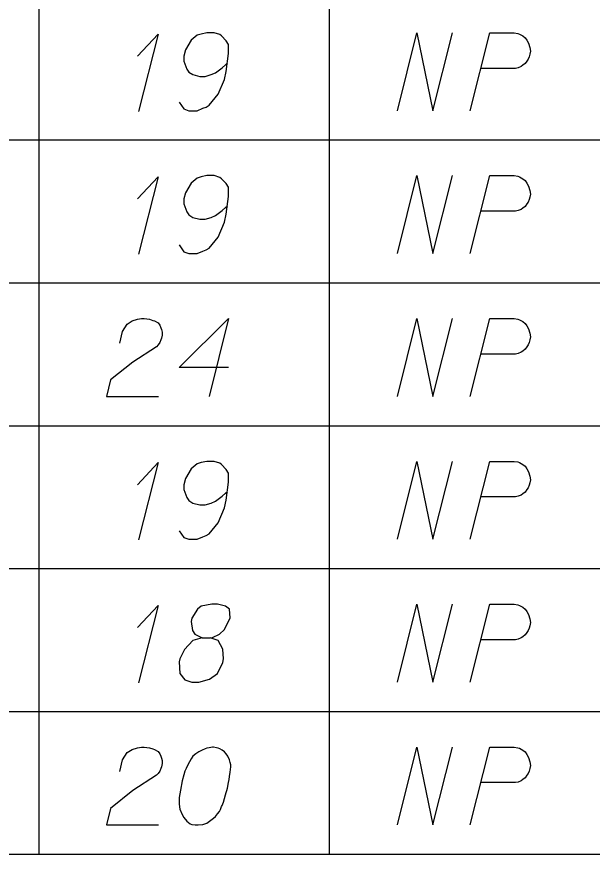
# Model space of a CAD drawing. Extents: x 2074207 to 2076812, y 516372 to 523312.
# Drawn here: x 2076488.9 to 2076524.4, y 517187.7 to 517239.3 of the extents above; entities that cross this region are included whole.
import ezdxf

# ---------------------------------------------------------------- set-up
doc = ezdxf.new("R2010")
doc.units = 0
for name, color, linetype in [('Prop DirtTable_ Soil Test Results - Outline (Major)', 7, 'Continuous'), ('Prop DirtTable_ Soil Test Results - Outline (Minor)', 7, 'Continuous'), ('Prop DirtTable_ Soil Test Results - Tx (Sample Data)', 7, 'Continuous')]:
    doc.layers.add(name, color=color, linetype=linetype)

msp = doc.modelspace()

# ---------------------------------------------------------------- linework, layer by layer
at = {"layer": 'Prop DirtTable_ Soil Test Results - Outline (Major)'}
msp.add_line((2076260.609, 517187.696), (2076811.903, 517187.696), dxfattribs=at)
at = {"layer": 'Prop DirtTable_ Soil Test Results - Outline (Minor)'}
for p, q in [((2076490.31, 517240.496), (2076490.31, 517231.696)), ((2076508.192, 517240.496), (2076508.192, 517231.696)), ((2076260.609, 517231.696), (2076811.903, 517231.696)), ((2076260.609, 517231.696), (2076811.903, 517231.696)), ((2076490.31, 517231.696), (2076490.31, 517222.896)), ((2076508.192, 517231.696), (2076508.192, 517222.896)), ((2076260.609, 517222.896), (2076811.903, 517222.896)), ((2076260.609, 517222.896), (2076811.903, 517222.896)), ((2076490.31, 517222.896), (2076490.31, 517214.096)), ((2076508.192, 517222.896), (2076508.192, 517214.096)), ((2076260.609, 517214.096), (2076811.903, 517214.096)), ((2076260.609, 517214.096), (2076811.903, 517214.096)), ((2076490.31, 517214.096), (2076490.31, 517205.296)), ((2076508.192, 517214.096), (2076508.192, 517205.296)), ((2076260.609, 517205.296), (2076811.903, 517205.296)), ((2076260.609, 517205.296), (2076811.903, 517205.296)), ((2076490.31, 517205.296), (2076490.31, 517196.496)), ((2076508.192, 517205.296), (2076508.192, 517196.496)), ((2076260.609, 517196.496), (2076811.903, 517196.496)), ((2076260.609, 517196.496), (2076811.903, 517196.496)), ((2076490.31, 517196.496), (2076490.31, 517187.696)), ((2076508.192, 517196.496), (2076508.192, 517187.696)), ((2076260.609, 517187.696), (2076811.903, 517187.696))]:
    msp.add_line(p, q, dxfattribs=at)
at = {"layer": 'Prop DirtTable_ Soil Test Results - Tx (Sample Data)'}
for points in [[(2076498.956, 517234.027), (2076499.238, 517233.611), (2076499.555, 517233.498), (2076500.049, 517233.498), (2076500.402, 517233.649), (2076500.614, 517233.725), (2076500.79, 517233.838), (2076501.354, 517234.518), (2076501.742, 517235.426), (2076501.848, 517235.917), (2076501.989, 517237.013), (2076501.989, 517237.58), (2076501.848, 517237.807), (2076501.566, 517238.109), (2076501.46, 517238.185), (2076501.107, 517238.298), (2076500.649, 517238.298), (2076500.296, 517238.222), (2076500.049, 517238.147), (2076499.696, 517237.844), (2076499.344, 517237.24), (2076499.238, 517236.862), (2076499.238, 517236.559), (2076499.414, 517236.068), (2076499.555, 517235.879), (2076499.802, 517235.728), (2076500.226, 517235.615), (2076500.543, 517235.615), (2076500.931, 517235.728), (2076501.178, 517235.841), (2076501.601, 517236.144), (2076501.813, 517236.333), (2076501.919, 517236.446)], [(2076512.396, 517233.498), (2076513.595, 517238.298), (2076514.583, 517233.498), (2076515.782, 517238.298)], [(2076516.876, 517233.498), (2076518.075, 517238.298), (2076519.592, 517238.298), (2076519.803, 517238.26), (2076519.909, 517238.222), (2076520.121, 517238.109), (2076520.262, 517237.996), (2076520.368, 517237.844), (2076520.474, 517237.655), (2076520.544, 517237.391), (2076520.58, 517237.164), (2076520.544, 517236.975), (2076520.509, 517236.824), (2076520.438, 517236.673), (2076520.368, 517236.559), (2076520.262, 517236.408), (2076520.121, 517236.295), (2076520.015, 517236.219), (2076519.839, 517236.144), (2076519.662, 517236.106), (2076517.546, 517236.106)], [(2076496.38, 517236.862), (2076497.65, 517238.222), (2076496.451, 517233.46)], [(2076498.956, 517225.227), (2076499.238, 517224.811), (2076499.555, 517224.698), (2076500.049, 517224.698), (2076500.402, 517224.849), (2076500.614, 517224.925), (2076500.79, 517225.038), (2076501.354, 517225.718), (2076501.742, 517226.626), (2076501.848, 517227.117), (2076501.989, 517228.213), (2076501.989, 517228.78), (2076501.848, 517229.007), (2076501.566, 517229.309), (2076501.46, 517229.385), (2076501.107, 517229.498), (2076500.649, 517229.498), (2076500.296, 517229.422), (2076500.049, 517229.347), (2076499.696, 517229.044), (2076499.344, 517228.44), (2076499.238, 517228.062), (2076499.238, 517227.759), (2076499.414, 517227.268), (2076499.555, 517227.079), (2076499.802, 517226.928), (2076500.226, 517226.815), (2076500.543, 517226.815), (2076500.931, 517226.928), (2076501.178, 517227.041), (2076501.601, 517227.344), (2076501.813, 517227.533), (2076501.919, 517227.646)], [(2076512.396, 517224.698), (2076513.595, 517229.498), (2076514.583, 517224.698), (2076515.782, 517229.498)], [(2076516.876, 517224.698), (2076518.075, 517229.498), (2076519.592, 517229.498), (2076519.803, 517229.46), (2076519.909, 517229.422), (2076520.121, 517229.309), (2076520.262, 517229.196), (2076520.368, 517229.044), (2076520.474, 517228.855), (2076520.544, 517228.591), (2076520.58, 517228.364), (2076520.544, 517228.175), (2076520.509, 517228.024), (2076520.438, 517227.873), (2076520.368, 517227.759), (2076520.262, 517227.608), (2076520.121, 517227.495), (2076520.015, 517227.419), (2076519.839, 517227.344), (2076519.662, 517227.306), (2076517.546, 517227.306)], [(2076496.38, 517228.062), (2076497.65, 517229.422), (2076496.451, 517224.66)], [(2076495.287, 517219.186), (2076495.463, 517219.904), (2076495.746, 517220.358), (2076496.063, 517220.547), (2076496.38, 517220.66), (2076496.627, 517220.698), (2076496.804, 517220.698), (2076497.121, 517220.66), (2076497.333, 517220.585), (2076497.439, 517220.547), (2076497.65, 517220.433), (2076497.756, 517220.282), (2076497.827, 517220.131), (2076497.862, 517220.018), (2076497.897, 517219.867), (2076497.897, 517219.678), (2076497.862, 517219.489), (2076497.827, 517219.375), (2076497.756, 517219.224), (2076497.65, 517219.073), (2076497.545, 517218.959), (2076496.098, 517218.015), (2076494.723, 517216.918), (2076494.476, 517215.898), (2076497.686, 517215.898)], [(2076501.989, 517217.674), (2076498.956, 517217.674), (2076501.989, 517220.698), (2076500.79, 517215.898)], [(2076512.396, 517215.898), (2076513.595, 517220.698), (2076514.583, 517215.898), (2076515.782, 517220.698)], [(2076516.876, 517215.898), (2076518.075, 517220.698), (2076519.592, 517220.698), (2076519.803, 517220.66), (2076519.909, 517220.622), (2076520.121, 517220.509), (2076520.262, 517220.396), (2076520.368, 517220.244), (2076520.474, 517220.055), (2076520.544, 517219.791), (2076520.58, 517219.564), (2076520.544, 517219.375), (2076520.509, 517219.224), (2076520.438, 517219.073), (2076520.368, 517218.959), (2076520.262, 517218.808), (2076520.121, 517218.695), (2076520.015, 517218.619), (2076519.839, 517218.544), (2076519.662, 517218.506), (2076517.546, 517218.506)], [(2076496.38, 517210.462), (2076497.65, 517211.822), (2076496.451, 517207.06)], [(2076498.956, 517207.627), (2076499.238, 517207.211), (2076499.555, 517207.098), (2076500.049, 517207.098), (2076500.402, 517207.249), (2076500.614, 517207.325), (2076500.79, 517207.438), (2076501.354, 517208.118), (2076501.742, 517209.026), (2076501.848, 517209.517), (2076501.989, 517210.613), (2076501.989, 517211.18), (2076501.848, 517211.407), (2076501.566, 517211.709), (2076501.46, 517211.785), (2076501.107, 517211.898), (2076500.649, 517211.898), (2076500.296, 517211.822), (2076500.049, 517211.747), (2076499.696, 517211.444), (2076499.344, 517210.84), (2076499.238, 517210.462), (2076499.238, 517210.159), (2076499.414, 517209.668), (2076499.555, 517209.479), (2076499.802, 517209.328), (2076500.226, 517209.215), (2076500.543, 517209.215), (2076500.931, 517209.328), (2076501.178, 517209.441), (2076501.601, 517209.744), (2076501.813, 517209.933), (2076501.919, 517210.046)], [(2076512.396, 517207.098), (2076513.595, 517211.898), (2076514.583, 517207.098), (2076515.782, 517211.898)], [(2076516.876, 517207.098), (2076518.075, 517211.898), (2076519.592, 517211.898), (2076519.803, 517211.86), (2076519.909, 517211.822), (2076520.121, 517211.709), (2076520.262, 517211.596), (2076520.368, 517211.444), (2076520.474, 517211.255), (2076520.544, 517210.991), (2076520.58, 517210.764), (2076520.544, 517210.575), (2076520.509, 517210.424), (2076520.438, 517210.273), (2076520.368, 517210.159), (2076520.262, 517210.008), (2076520.121, 517209.895), (2076520.015, 517209.819), (2076519.839, 517209.744), (2076519.662, 517209.706), (2076517.546, 517209.706)], [(2076496.38, 517201.662), (2076497.65, 517203.022), (2076496.451, 517198.26)], [(2076500.367, 517201.019), (2076500.86, 517201.019), (2076501.002, 517201.057), (2076501.425, 517201.246), (2076501.742, 517201.548), (2076502.095, 517202.267), (2076502.06, 517202.796), (2076501.813, 517202.985), (2076501.319, 517203.098), (2076500.966, 517203.098), (2076500.296, 517202.985), (2076500.084, 517202.796), (2076499.732, 517202.229), (2076499.696, 517202.04), (2076499.767, 517201.473), (2076499.908, 517201.246), (2076500.367, 517201.019), (2076499.802, 517200.868), (2076499.273, 517200.301), (2076498.991, 517199.734), (2076498.956, 517199.545), (2076498.991, 517198.827), (2076499.308, 517198.449), (2076499.732, 517198.298), (2076500.155, 517198.298), (2076500.825, 517198.487), (2076501.319, 517198.827), (2076501.637, 517199.507), (2076501.672, 517199.734), (2076501.637, 517200.339), (2076501.354, 517200.868), (2076500.86, 517201.019)], [(2076512.396, 517198.298), (2076513.595, 517203.098), (2076514.583, 517198.298), (2076515.782, 517203.098)], [(2076516.876, 517198.298), (2076518.075, 517203.098), (2076519.592, 517203.098), (2076519.803, 517203.06), (2076519.909, 517203.022), (2076520.121, 517202.909), (2076520.262, 517202.796), (2076520.368, 517202.644), (2076520.474, 517202.455), (2076520.544, 517202.191), (2076520.58, 517201.964), (2076520.544, 517201.775), (2076520.509, 517201.624), (2076520.438, 517201.473), (2076520.368, 517201.359), (2076520.262, 517201.208), (2076520.121, 517201.095), (2076520.015, 517201.019), (2076519.839, 517200.944), (2076519.662, 517200.906), (2076517.546, 517200.906)], [(2076495.287, 517192.786), (2076495.463, 517193.504), (2076495.746, 517193.958), (2076496.063, 517194.147), (2076496.38, 517194.26), (2076496.627, 517194.298), (2076496.804, 517194.298), (2076497.121, 517194.26), (2076497.333, 517194.185), (2076497.439, 517194.147), (2076497.65, 517194.033), (2076497.756, 517193.882), (2076497.827, 517193.731), (2076497.862, 517193.618), (2076497.897, 517193.467), (2076497.897, 517193.278), (2076497.862, 517193.089), (2076497.827, 517192.975), (2076497.756, 517192.824), (2076497.65, 517192.673), (2076497.545, 517192.559), (2076496.098, 517191.615), (2076494.723, 517190.518), (2076494.476, 517189.498), (2076497.686, 517189.498)], [(2076501.072, 517194.298), (2076501.002, 517194.298), (2076500.79, 517194.26), (2076500.649, 517194.222), (2076500.543, 517194.185), (2076500.367, 517194.109), (2076500.155, 517193.996), (2076499.979, 517193.882), (2076499.802, 517193.731), (2076499.696, 517193.58), (2076499.591, 517193.391), (2076499.485, 517193.202), (2076499.379, 517192.975), (2076499.308, 517192.824), (2076499.238, 517192.597), (2076499.132, 517192.219), (2076499.026, 517191.652), (2076498.956, 517191.199), (2076498.956, 517190.783), (2076498.991, 517190.481), (2076499.132, 517190.141), (2076499.238, 517189.952), (2076499.414, 517189.725), (2076499.626, 517189.574), (2076499.732, 517189.536), (2076499.943, 517189.498), (2076500.12, 517189.498), (2076500.402, 517189.536), (2076500.649, 517189.611), (2076500.825, 517189.725), (2076501.072, 517189.914), (2076501.178, 517190.027), (2076501.319, 517190.178), (2076501.425, 517190.329), (2076501.495, 517190.443), (2076501.566, 517190.632), (2076501.601, 517190.707), (2076501.672, 517190.896), (2076501.742, 517191.123), (2076501.813, 517191.35), (2076501.848, 517191.501), (2076501.883, 517191.615), (2076501.919, 517191.766), (2076501.989, 517192.106), (2076502.025, 517192.295), (2076502.06, 517192.484), (2076502.095, 517192.748), (2076502.13, 517193.089), (2076502.13, 517193.202), (2076502.095, 517193.353), (2076502.06, 517193.504), (2076501.954, 517193.731), (2076501.848, 517193.882), (2076501.742, 517193.996), (2076501.601, 517194.109), (2076501.46, 517194.185), (2076501.354, 517194.222), (2076501.249, 517194.26), (2076501.072, 517194.298)], [(2076512.396, 517189.498), (2076513.595, 517194.298), (2076514.583, 517189.498), (2076515.782, 517194.298)], [(2076516.876, 517189.498), (2076518.075, 517194.298), (2076519.592, 517194.298), (2076519.803, 517194.26), (2076519.909, 517194.222), (2076520.121, 517194.109), (2076520.262, 517193.996), (2076520.368, 517193.844), (2076520.474, 517193.655), (2076520.544, 517193.391), (2076520.58, 517193.164), (2076520.544, 517192.975), (2076520.509, 517192.824), (2076520.438, 517192.673), (2076520.368, 517192.559), (2076520.262, 517192.408), (2076520.121, 517192.295), (2076520.015, 517192.219), (2076519.839, 517192.144), (2076519.662, 517192.106), (2076517.546, 517192.106)]]:
    msp.add_lwpolyline(points, dxfattribs=at)

doc.saveas('drawing.dxf')
